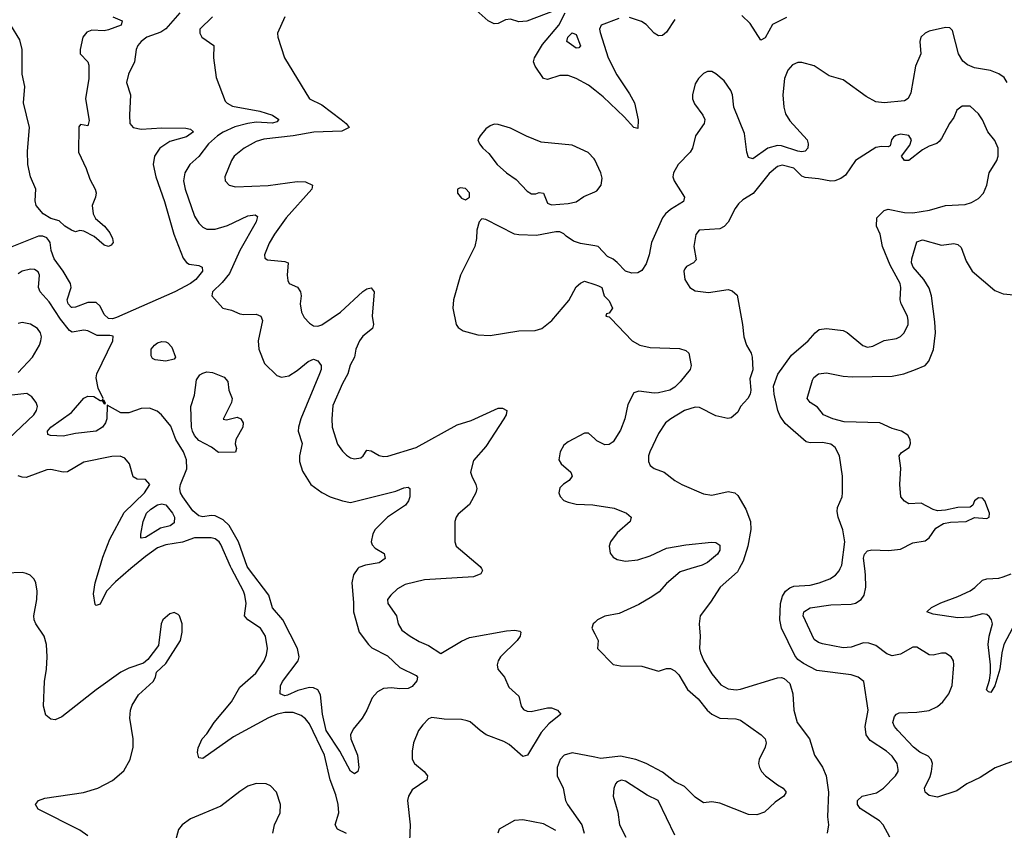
# Model space of a CAD drawing. Header units: inches. Extents: x 2001573 to 2220545, y 644482 to 846830.
# Tile 328 of 656: x 2057198 to 2061996, y 748724 to 752676. Entities that reach past the tile are written whole.
import ezdxf

# ---------------------------------------------------------------- set-up
doc = ezdxf.new("R2010")
doc.units = ezdxf.units.IN
doc.header["$MEASUREMENT"] = 0
for name, color, linetype in [('C0754', 7, 'Continuous'), ('C0755', 7, 'Continuous'), ('C0764', 7, 'Continuous'), ('C0765', 7, 'Continuous')]:
    doc.layers.add(name, color=color, linetype=linetype)

msp = doc.modelspace()

# ---------------------------------------------------------------- linework, layer by layer
at = {"layer": 'C0754', "color": 5}
for points, elevation in [([(2057530, 748697.7), (2057490, 748724.8), (2057286.9, 748826.9), (2057275.1, 748850), (2057289.4, 748870), (2057320, 748880), (2057507.9, 748907.9), (2057578, 748930), (2057650, 748966.5), (2057705.6, 749014.4), (2057736, 749070), (2057751.1, 749130), (2057751, 749170), (2057734.8, 749270), (2057737.3, 749310), (2057745.2, 749334.8), (2057776.1, 749383.9), (2057848.7, 749450), (2057859, 749470), (2057864.7, 749495.3), (2057910, 749538), (2057981.2, 749650), (2057989.2, 749690), (2057989.2, 749730), (2057977.2, 749770), (2057970, 749776), (2057950, 749785.2), (2057930, 749779.3), (2057896, 749750), (2057887.3, 749730), (2057874.4, 749625.6), (2057822.8, 749557.2), (2057801, 749539), (2057730, 749515.1), (2057690, 749495.1), (2057570, 749409.7), (2057402.7, 749277.3), (2057370, 749263.1), (2057350, 749266.6), (2057325.2, 749285.2), (2057314, 749330), (2057317.8, 749450), (2057328.7, 749510), (2057331.9, 749570), (2057328.6, 749630), (2057317.6, 749670), (2057276.8, 749730), (2057269, 749750), (2057266.5, 749770), (2057281.4, 749850), (2057282.6, 749890), (2057276.9, 749930), (2057268.3, 749948.3), (2057248.3, 749968.3), (2057230, 749976.3), (2057210, 749980.4), (2057130, 749978.4)], 420), ([(2057739.7, 750000), (2057663.9, 749936.1), (2057621, 749890), (2057590, 749827.1), (2057570, 749819.7), (2057564.8, 749824.8), (2057557.7, 749877.7), (2057564.8, 749930), (2057586.3, 750000)], 380), ([(2058790, 748708.3), (2058746, 748730), (2058735, 748750), (2058752.6, 748810), (2058749.2, 748850), (2058737.6, 748897.6), (2058710.7, 748970), (2058683.8, 749090), (2058610, 749242.8), (2058590, 749268.2), (2058570, 749283.4), (2058530, 749298.4), (2058490, 749298.9), (2058452.3, 749290), (2058410, 749273.2), (2058239.7, 749180.3), (2058090, 749074.3), (2058070, 749077), (2058064.1, 749104.1), (2058066.7, 749126.7), (2058086.4, 749170), (2058110, 749195.2), (2058145.8, 749250), (2058230.5, 749350), (2058270, 749422.4), (2058349, 749490), (2058389.1, 749550), (2058400.7, 749579.3), (2058405.6, 749610), (2058395.7, 749670), (2058370.6, 749710), (2058308.8, 749750), (2058293.6, 749770), (2058301.3, 749830), (2058295.4, 749870), (2058287.8, 749890), (2058230.1, 750000)], 380), ([(2058846, 750000), (2058824.5, 749970), (2058816.3, 749930), (2058825.1, 749834.9), (2058823.6, 749790), (2058852.6, 749690), (2058897.2, 749630), (2058914, 749614), (2058990, 749575.3), (2059050, 749517.7), (2059130, 749479.6), (2059135.8, 749470), (2059132.7, 749452.7), (2059110, 749425.4), (2059090, 749414.7), (2059050, 749413.5), (2059010, 749419.4), (2058970, 749415.5), (2058941.2, 749398.8), (2058915, 749370), (2058890, 749309.4), (2058866, 749270), (2058822.4, 749217.6), (2058810.3, 749190), (2058811.8, 749170), (2058844.4, 749090), (2058850.3, 749030), (2058846, 749010), (2058830, 748999.3), (2058810, 749013.2), (2058757.8, 749110), (2058691.6, 749210), (2058673.5, 749290), (2058664, 749384), (2058650, 749409.7), (2058630, 749418.5), (2058610, 749420.2), (2058553.8, 749406.2), (2058503.1, 749383.1), (2058490, 749380.4), (2058467.6, 749390), (2058468.5, 749428.4), (2058478.8, 749450), (2058555.3, 749550), (2058559.4, 749570), (2058551.6, 749610), (2058480.5, 749750), (2058429.4, 749809.4), (2058412.4, 749870), (2058313.4, 750000)], 360), ([(2059447.7, 750000), (2059453.1, 749990), (2059445.5, 749974.5), (2059410, 749959.8), (2059170, 749944.7), (2059076.8, 749923.2), (2059038.7, 749901.3), (2059006.7, 749870), (2058990.4, 749850), (2058992, 749830), (2059034.3, 749770), (2059041.7, 749730), (2059060.6, 749700.6), (2059100.4, 749670), (2059144.1, 749644.1), (2059190, 749624.7), (2059250, 749586.4), (2059350, 749646), (2059390, 749663.5), (2059570, 749696.5), (2059610, 749699.1), (2059634.8, 749694.8), (2059640.5, 749690), (2059636.9, 749670), (2059622.8, 749650), (2059540.8, 749570), (2059529, 749550), (2059524.2, 749530), (2059528.5, 749510), (2059560.4, 749470), (2059581.7, 749421.7), (2059630, 749377.3), (2059641.6, 749330), (2059653.5, 749313.5), (2059670, 749304.4), (2059690, 749303.1), (2059770, 749321.3), (2059790, 749320.9), (2059818, 749310), (2059834.8, 749290), (2059776.2, 749243.8), (2059739, 749201), (2059672.8, 749090), (2059650, 749084.7), (2059582.3, 749142.3), (2059557.1, 749157.1), (2059471.4, 749190), (2059441, 749210), (2059392.5, 749252.5), (2059378.4, 749258.4), (2059350, 749264.2), (2059266.6, 749266.6), (2059206.3, 749273.7), (2059190, 749267.3), (2059162, 749238), (2059141.9, 749210), (2059116.8, 749150), (2059109.5, 749110), (2059110.2, 749070.2), (2059122, 749050), (2059168.4, 749010), (2059184.4, 748990), (2059181.1, 748970), (2059110, 748921.3), (2059092.2, 748890), (2059088.3, 748870), (2059100.1, 748750), (2059096.5, 748670)], 380), ([(2060000, 749737.7), (2059991.8, 749730), (2059986, 749710), (2060000, 749682)], 420), ([(2060000, 749080.8), (2059890, 749102.4), (2059850.3, 749090), (2059831.2, 749070), (2059817.2, 749030), (2059816.2, 748990), (2059845.6, 748930), (2059858, 748870), (2059866.8, 748850), (2059937.8, 748750), (2059949.1, 748710)], 420), ([(2058431.6, 748710), (2058439.3, 748750), (2058466.6, 748810), (2058468, 748850), (2058449.5, 748910), (2058420.1, 748940.1), (2058398, 748950), (2058350, 748952.8), (2058310, 748938.9), (2058270, 748914), (2058177.6, 748842.4), (2058030, 748779.3), (2057990, 748750.9), (2057971.7, 748728.3), (2057950, 748649.6)], 420), ([(2059810, 748723.7), (2059750, 748756.3), (2059650, 748775.7), (2059608.7, 748771.3), (2059534.4, 748730), (2059527.2, 748710)], 420)]:
    msp.add_lwpolyline(points, dxfattribs=dict(at, elevation=elevation))
at = {"layer": 'C0755', "color": 5}
for points, elevation in [([(2057978.8, 752710), (2057910, 752631.7), (2057885, 752615), (2057816.5, 752590), (2057790.3, 752570), (2057774, 752550), (2057766, 752530), (2057757.6, 752470), (2057728.7, 752410), (2057718.4, 752370), (2057738, 752310), (2057732.7, 752210), (2057734.9, 752170), (2057750.7, 752150), (2057790, 752142.5), (2057890, 752148.3), (2058006.6, 752146.6), (2058030, 752142), (2058044.6, 752130), (2058010, 752104.9), (2057930, 752081.4), (2057881.1, 752050), (2057855, 752010), (2057848.6, 751970), (2057860.5, 751910), (2057903.7, 751790), (2057948.7, 751630), (2057994.2, 751514.2), (2058010, 751491.7), (2058024.3, 751484.3), (2058070, 751477.3), (2058087.7, 751470), (2058088.7, 751450), (2058055.9, 751410), (2058030.2, 751390), (2057953.9, 751350), (2057670, 751224.9), (2057650, 751218.1), (2057630, 751218.5), (2057610, 751238.1), (2057590, 751279.8), (2057570, 751297.1), (2057530, 751297.8), (2057470, 751274.5), (2057453.3, 751273.3), (2057450, 751273.3), (2057433.9, 751290), (2057428.7, 751310), (2057448.2, 751370), (2057444.5, 751390), (2057410.3, 751450), (2057365.3, 751510), (2057350.9, 751550), (2057346.9, 751590), (2057340.2, 751600.2), (2057330, 751612.5), (2057310, 751620.4), (2057290, 751621.3), (2057111.1, 751548.9)], 340), ([(2059810, 752723.2), (2059668.5, 752668.5), (2059630, 752666.2), (2059590, 752678.8), (2059565.2, 752674.8), (2059530, 752657.8), (2059510, 752655.5), (2059480.3, 752670), (2059422.3, 752722.3)], 380), ([(2060000, 752333), (2059970, 752356.9), (2059910, 752389.3), (2059870, 752403.7), (2059830, 752403.2), (2059770, 752384.5), (2059750, 752389.8), (2059708.9, 752450), (2059701.6, 752470), (2059706.9, 752490), (2059745, 752555), (2059824.5, 752650), (2059855.8, 752710)], 380), ([(2057651.8, 752690), (2057696.5, 752670), (2057692.2, 752650), (2057630, 752627.1), (2057610, 752621.3), (2057550, 752624.4), (2057525.3, 752614.7), (2057505.7, 752590), (2057493.1, 752530), (2057493.1, 752510), (2057529.4, 752470), (2057533.8, 752453.8), (2057533.8, 752390), (2057517.8, 752290), (2057535.8, 752184.2), (2057530, 752158), (2057494.4, 752165.6), (2057486.3, 752153.7), (2057483.7, 752030), (2057520.9, 751950), (2057539.2, 751899.2), (2057565.5, 751850), (2057570, 751832), (2057567.3, 751810), (2057550.4, 751769.6), (2057556, 751730), (2057567.3, 751707.3), (2057610.6, 751670), (2057636.2, 751636.2), (2057650.4, 751610), (2057653.4, 751590), (2057643.8, 751576.2), (2057630, 751569.6), (2057610, 751576.3), (2057559.8, 751619.7), (2057510, 751645.2), (2057490, 751649), (2057470, 751642), (2057450, 751649.2), (2057417.2, 751670), (2057390, 751695.1), (2057350, 751706.2), (2057312, 751730), (2057278.4, 751770), (2057273.4, 751793.4), (2057275.8, 751850), (2057250, 751909.5), (2057237.7, 751970), (2057235.6, 752035.6), (2057245.4, 752150), (2057215.6, 752270), (2057222.1, 752350), (2057209.6, 752410), (2057210.3, 752530), (2057198.5, 752578.4), (2057155, 752650)], 320), ([(2058137, 752690), (2058074.8, 752630), (2058074.8, 752610), (2058086, 752590), (2058144, 752550), (2058142, 752490), (2058154.7, 752394.7), (2058199.6, 752279.6), (2058208.3, 752268.3), (2058234.3, 752254.3), (2058368.4, 752230), (2058428.9, 752210), (2058461.3, 752190), (2058450, 752177.6), (2058429.2, 752170.8), (2058350, 752175.8), (2058310.1, 752169.9), (2058246.2, 752153.8), (2058190, 752128.4), (2058160.9, 752110), (2058117.2, 752070), (2058071, 752009), (2058026.9, 751970), (2058002.2, 751930), (2057996.6, 751890), (2058004.7, 751850), (2058050, 751718.7), (2058070, 751684), (2058090, 751663.9), (2058110, 751654.7), (2058150, 751655.3), (2058210, 751672.1), (2058310, 751719.5), (2058344.8, 751724.8), (2058356.3, 751716.3), (2058349.4, 751690), (2058270.1, 751550), (2058220.8, 751439.2), (2058184.5, 751395.5), (2058138, 751350), (2058134.8, 751330), (2058187.3, 751270), (2058230, 751259.7), (2058270, 751242.3), (2058290, 751238.3), (2058350, 751239.7), (2058373.4, 751230), (2058380.7, 751210), (2058359.8, 751110), (2058363.7, 751070), (2058390, 751000.4), (2058450, 750941.5), (2058473, 750933), (2058510, 750940.5), (2058550, 750966), (2058603.4, 751010), (2058630, 751020.6), (2058650, 751013.6), (2058666.8, 750990), (2058666.3, 750970), (2058659.2, 750950), (2058567.6, 750730), (2058555.8, 750690), (2058554.5, 750670), (2058573.5, 750610), (2058560.6, 750550), (2058561.5, 750521.5), (2058575.6, 750475.6), (2058616.4, 750410), (2058670, 750370.3), (2058710.5, 750350), (2058770.6, 750330), (2058810, 750322.9), (2059030, 750377.3), (2059070, 750394), (2059090, 750397.6), (2059099.3, 750390), (2059098.9, 750350), (2059092.9, 750330), (2059078.4, 750310), (2058990.2, 750250), (2058930, 750191), (2058918.2, 750170), (2058910.3, 750130.3), (2058915.5, 750115.5), (2058930, 750100.3), (2058973.1, 750073.1), (2058978.3, 750050), (2058950, 750027.6), (2058883.5, 750016.5), (2058850, 750005.6), (2058846, 750000)], 360), ([(2058490.4, 752690), (2058454.4, 752610), (2058456.4, 752590), (2058488, 752490), (2058610.6, 752290), (2058670, 752260.2), (2058764.9, 752190), (2058789.1, 752170), (2058803.1, 752150), (2058767.4, 752132.6), (2058631.7, 752128.3), (2058530, 752109.5), (2058386.9, 752093.1), (2058350, 752081.7), (2058291.7, 752050), (2058242.7, 752010), (2058229.1, 751990), (2058198, 751910), (2058199.3, 751890), (2058218.8, 751870), (2058250, 751861.7), (2058407.8, 751867.8), (2058550, 751886.7), (2058590, 751884.8), (2058624.9, 751870), (2058621.5, 751850), (2058496.8, 751710), (2058440.2, 751630), (2058413, 751587), (2058390.2, 751530), (2058392.6, 751512.6), (2058405.3, 751505.3), (2058490, 751496.8), (2058506.4, 751490), (2058501.3, 751430), (2058504.2, 751404.2), (2058510.5, 751390), (2058551.3, 751371.3), (2058565.5, 751350), (2058569.1, 751330), (2058563.8, 751290), (2058570.8, 751250), (2058584.2, 751224.2), (2058610, 751196.1), (2058630, 751183.9), (2058650, 751181.3), (2058670, 751188.6), (2058761.8, 751250), (2058870, 751350.2), (2058890, 751363.6), (2058910, 751368.7), (2058924.9, 751350), (2058915.6, 751230), (2058922.2, 751190), (2058916.9, 751170), (2058870, 751132.4), (2058853.6, 751110), (2058835.9, 751070), (2058828.5, 751030), (2058808.1, 750991.9), (2058796.1, 750950), (2058770, 750902.7), (2058724.2, 750795.8), (2058718.2, 750730), (2058720.2, 750690), (2058746.4, 750606.4), (2058770, 750572), (2058790, 750553.4), (2058810, 750540.3), (2058830, 750535.3), (2058859.6, 750540.4), (2058870.8, 750549.2), (2058890, 750577.6), (2058910, 750574), (2058950, 750550.8), (2058970, 750546.3), (2058991.5, 750548.5), (2059130, 750590.3), (2059330, 750700.8), (2059397.9, 750722.1), (2059530, 750782.8), (2059550, 750782.8), (2059572.2, 750770), (2059569, 750750), (2059557.5, 750730), (2059470, 750595.8), (2059410, 750526.6), (2059395.3, 750470), (2059400.3, 750450), (2059420.9, 750410), (2059424.7, 750390), (2059420.7, 750370), (2059390, 750312.6), (2059334.6, 750265.4), (2059324, 750250), (2059318.5, 750230), (2059317.6, 750130), (2059324.9, 750110), (2059442.3, 750010), (2059447.7, 750000)], 380), ([(2060000, 751993), (2059997.8, 751997.8), (2059968.5, 752028.5), (2059890, 752065.1), (2059739.5, 752079.5), (2059668.1, 752108.1), (2059590, 752147.1), (2059530, 752165.1), (2059510, 752166.3), (2059490, 752158.3), (2059470, 752144.2), (2059442, 752110), (2059430.7, 752090), (2059438.8, 752070), (2059454, 752050), (2059483.2, 752023.2), (2059525.2, 751970), (2059570, 751929.3), (2059617.4, 751897.4), (2059670, 751840.3), (2059692.5, 751827.5), (2059712.9, 751827.1), (2059730, 751833.4), (2059750, 751830.7), (2059770, 751781), (2059790, 751774), (2059870, 751779.1), (2059910, 751788.2), (2059946.6, 751813.4), (2060000, 751837.1)], 420), ([(2060000, 751572.8), (2059930, 751585.1), (2059896.6, 751596.6), (2059860.4, 751620.4), (2059850, 751632), (2059830, 751641.2), (2059810, 751641.2), (2059716.7, 751623.3), (2059630, 751627), (2059609, 751630), (2059470, 751702), (2059450, 751705.2), (2059437.3, 751690), (2059424.9, 751650), (2059423.7, 751610), (2059415.3, 751570), (2059346.3, 751430), (2059312.2, 751310), (2059308, 751270), (2059324, 751190), (2059335.2, 751175.2), (2059358.4, 751158.4), (2059430, 751139.5), (2059490, 751136), (2059630, 751158.6), (2059710, 751161.5), (2059742.7, 751170), (2059791.2, 751210), (2059873.6, 751306.4), (2059910, 751374), (2059930, 751391.3), (2059950, 751401), (2060000, 751384.9)], 420), ([(2058313.4, 750000), (2058305.8, 750010), (2058264.5, 750130), (2058218.5, 750210), (2058190, 750237.2), (2058150, 750257.2), (2058130, 750258.9), (2058090, 750252.5), (2058070, 750257.3), (2058041.5, 750281.5), (2057992.3, 750350), (2057981.7, 750370), (2057978, 750390), (2057981, 750410), (2058013, 750487), (2058011.3, 750530), (2057996.6, 750570), (2057958.3, 750630), (2057934.6, 750694.6), (2057889.3, 750749.3), (2057868.1, 750768.1), (2057830, 750782.9), (2057790, 750779.8), (2057730, 750759.1), (2057690, 750759.9), (2057623.8, 750796.2), (2057622.6, 750730), (2057615.9, 750710), (2057600.6, 750690), (2057570, 750670.5), (2057470, 750658.5), (2057410, 750644.9), (2057348.3, 750648.3), (2057334, 750654), (2057332.6, 750670), (2057349.8, 750690), (2057450, 750760.8), (2057509.9, 750830.1), (2057522.7, 750837.3), (2057530, 750840.9), (2057558.7, 750838.7), (2057590, 750819.5), (2057599.9, 750819.9), (2057610, 750804), (2057615.1, 750804.9), (2057610, 750819), (2057600.2, 750820.2), (2057604.5, 750830), (2057580.3, 750880.3), (2057569.8, 750930), (2057574.2, 750950), (2057651.6, 751110), (2057652.7, 751132.7), (2057636.6, 751136.6), (2057576, 751136), (2057530, 751158.7), (2057510, 751162.4), (2057452.9, 751152.9), (2057440.4, 751160.4), (2057396.5, 751216.5), (2057340.7, 751300.7), (2057297.7, 751350), (2057288.7, 751370), (2057293.7, 751430), (2057287.1, 751447.1), (2057270, 751458.3), (2057250, 751459.8), (2057210, 751449.8), (2057190, 751437.2)], 360), ([(2057190, 750956.1), (2057260.8, 751030), (2057294.3, 751090), (2057300.7, 751110), (2057304.5, 751130), (2057299.5, 751150), (2057283.7, 751170), (2057250.9, 751190.9), (2057210, 751200.5), (2057190, 751194.7)], 380), ([(2057145.2, 750634.8), (2057267.1, 750750), (2057279.7, 750770), (2057284.5, 750790), (2057278, 750810), (2057256.6, 750836.6), (2057233.1, 750853.1), (2057130, 750842.9)], 380), ([(2060000, 750632.8), (2059970, 750660.5), (2059950, 750659.7), (2059870, 750617.6), (2059850, 750602.2), (2059831, 750570), (2059825.1, 750530), (2059836.1, 750510), (2059883.1, 750470), (2059890.3, 750450), (2059874.9, 750430), (2059847.6, 750412.4), (2059830, 750394.3), (2059825.2, 750370), (2059832.1, 750352.1), (2059850, 750332.2), (2059870, 750324.2), (2059910, 750313.4), (2059990, 750310.2), (2060000, 750308.7)], 420), ([(2057586.3, 750000), (2057603.6, 750056.4), (2057636.4, 750143.6), (2057707.3, 750272.7), (2057805.1, 750370), (2057831.1, 750410), (2057810, 750433.6), (2057770, 750436.3), (2057750, 750447.3), (2057733, 750510), (2057710, 750538.7), (2057687.5, 750547.5), (2057646.3, 750546.3), (2057510, 750519.2), (2057430, 750471.9), (2057409.9, 750469.9), (2057350, 750482.9), (2057330, 750481.5), (2057230, 750444.7), (2057210, 750445.2), (2057190, 750452.2)], 380), ([(2058230.1, 750000), (2058224.9, 750010), (2058178, 750118), (2058170, 750130.7), (2058150, 750145.8), (2058130.4, 750150.4), (2058050, 750149.9), (2057990.5, 750129.5), (2057910, 750115.7), (2057870, 750101.8), (2057810, 750059.3), (2057739.7, 750000)], 380)]:
    msp.add_lwpolyline(points, dxfattribs=dict(at, elevation=elevation))
for points, elevation in [([(2059910, 752536.9), (2059864, 752570), (2059868.4, 752590), (2059890, 752611.6), (2059910, 752603.1), (2059930, 752548), (2059922, 752538)], 360), ([(2059344.5, 751855.5), (2059332, 751850), (2059331.3, 751830), (2059350, 751806), (2059370, 751798), (2059388.9, 751811.1), (2059390, 751832.7), (2059370, 751853.3)], 420), ([(2057910, 751012), (2057857.1, 751017.1), (2057844.9, 751024.9), (2057838, 751038), (2057839, 751070), (2057854.7, 751090), (2057870, 751099.9), (2057890, 751106.8), (2057910, 751105.1), (2057920.4, 751100.4), (2057938.9, 751078.9), (2057956.4, 751030), (2057950, 751020.9)], 340), ([(2058205.2, 750725.2), (2058257.5, 750737.5), (2058276, 750730), (2058287.3, 750710), (2058284.9, 750690), (2058250.5, 750630), (2058248.5, 750608.5), (2058254, 750586), (2058250, 750568), (2058166.2, 750566.2), (2058132.3, 750592.2), (2058070, 750625.1), (2058050, 750649.5), (2058040.5, 750670), (2058034.7, 750690), (2058032.1, 750790), (2058050, 750844.7), (2058059.8, 750920.2), (2058075.3, 750944.7), (2058090, 750953.4), (2058110, 750959.6), (2058136.5, 750956.5), (2058193.7, 750933.7), (2058212.7, 750912.7), (2058217, 750870), (2058232.4, 750830), (2058230.4, 750810), (2058188.5, 750728.5)], 340), ([(2057790, 750148.6), (2057787.3, 750150), (2057787.3, 750167.2), (2057799.9, 750230), (2057816.4, 750270), (2057836.1, 750290), (2057870, 750311), (2057890, 750316.5), (2057910.1, 750310.1), (2057942.5, 750270), (2057951.4, 750250), (2057950, 750223.1), (2057931.2, 750208.8), (2057883.3, 750196.7), (2057810, 750151.1)], 360)]:
    msp.add_lwpolyline(points, close=True, dxfattribs=dict(at, elevation=elevation))
at = {"layer": 'C0764', "color": 5}
for points, elevation in [([(2060468.3, 750000), (2060416.4, 749983.6), (2060350, 749927), (2060313.7, 749886.3), (2060278.1, 749861.9), (2060214.5, 749825.5), (2060118.7, 749781.3), (2060050, 749767.6), (2060013.1, 749750), (2060000, 749737.7)], 420), ([(2060704.5, 750000), (2060696, 749984), (2060612, 749910), (2060564, 749836), (2060513.7, 749770), (2060508.7, 749730), (2060514.6, 749670), (2060510.3, 749610), (2060515.2, 749590), (2060532.2, 749550), (2060570, 749486.5), (2060614.1, 749434.1), (2060650, 749413.2), (2060690, 749409.3), (2060710, 749412.3), (2060890, 749467.4), (2060910, 749468.5), (2060923.9, 749463.9), (2060950, 749439.1), (2060966, 749390), (2060970.4, 749310), (2060985.7, 749250), (2061046.5, 749170), (2061070.2, 749090.2), (2061110, 749032.4), (2061127.6, 748990), (2061138.9, 748910), (2061134.7, 748790), (2061139.3, 748750), (2061133.4, 748710)], 440), ([(2061437.4, 748690), (2061406, 748750), (2061388, 748770), (2061292.8, 748830), (2061280.6, 748850), (2061281.1, 748870), (2061304, 748890), (2061372.6, 748907.4), (2061407.7, 748930), (2061465.7, 748990), (2061478.7, 749010), (2061479.3, 749020.7), (2061473.6, 749050), (2061450, 749085.7), (2061422, 749110), (2061342.1, 749162.1), (2061322.2, 749190), (2061317.9, 749230), (2061332.8, 749310), (2061311.1, 749450), (2061284.5, 749470), (2061250, 749482.4), (2061082.9, 749502.9), (2061016.8, 749536.8), (2060990, 749556.9), (2060975.6, 749575.5), (2060909.9, 749710), (2060902.7, 749750), (2060905.7, 749830), (2060915.2, 749864.8), (2060930, 749889.3), (2060950, 749905.6), (2060970, 749914), (2061050, 749919.8), (2061094, 749930), (2061145.6, 749950), (2061172.6, 749967.4), (2061191.2, 749988.8), (2061196.3, 750000)], 440), ([(2062070, 749073.3), (2061951.1, 749028.9), (2061878.4, 748981.6), (2061812.9, 748950), (2061764, 748916), (2061670, 748885.1), (2061630, 748893.6), (2061609.7, 748910), (2061607.3, 748930), (2061634.2, 748985.8), (2061640.8, 749010), (2061645.6, 749050), (2061640.2, 749070), (2061624.8, 749084.8), (2061584.9, 749104.9), (2061553.5, 749130), (2061476.8, 749210), (2061460.7, 749230), (2061452.4, 749250), (2061461.3, 749278.7), (2061469.9, 749290.1), (2061483.7, 749296.3), (2061570, 749300.1), (2061630, 749308.6), (2061670, 749327.9), (2061695.8, 749350), (2061725.9, 749390), (2061741.5, 749430), (2061750.7, 749530), (2061748.6, 749550), (2061737.7, 749570), (2061710, 749587.7), (2061690, 749588), (2061650, 749577.9), (2061630, 749579.5), (2061570, 749616.2), (2061550, 749617.3), (2061490, 749583.1), (2061450, 749574.1), (2061423.9, 749583.9), (2061370, 749625.7), (2061336.2, 749636.2), (2061310, 749637.3), (2061250, 749617.3), (2061210, 749614.5), (2061110, 749632.9), (2061090, 749639.9), (2061070, 749654.7), (2061015.8, 749770), (2061019.1, 749790), (2061050.6, 749809.4), (2061150, 749823.8), (2061250, 749825.9), (2061270, 749831.5), (2061298.5, 749850), (2061313.1, 749870), (2061320.9, 749910), (2061320.1, 749970), (2061316.4, 750000)], 420), ([(2062036.4, 749710), (2061994.3, 749630), (2061983.7, 749590), (2061974.6, 749510), (2061950, 749427.8), (2061930, 749396.4), (2061918.4, 749398.4), (2061909.1, 749409.1), (2061923.5, 749456.5), (2061928, 749492), (2061929.3, 749530), (2061917.4, 749630), (2061922.2, 749670), (2061937.8, 749730), (2061933.2, 749750), (2061924.2, 749764.2), (2061910, 749776.4), (2061890, 749780.1), (2061830, 749762.7), (2061770, 749760.5), (2061650, 749778.5), (2061617.6, 749790), (2061640.5, 749810), (2061686.7, 749833.3), (2061770, 749863.3), (2061828.9, 749891.1), (2061852.5, 749907.5), (2061890, 749943.9), (2061910, 749950.1), (2061970, 749953.4), (2061990, 749959.1), (2062030, 749974.8)], 380), ([(2060000, 749682), (2060016, 749650), (2060014, 749610), (2060090, 749532.8), (2060125.2, 749525.2), (2060230, 749525.1), (2060310, 749500.2), (2060350, 749512.8), (2060370, 749512.4), (2060390, 749501.2), (2060410, 749481.3), (2060451.6, 749410), (2060504.6, 749364.6), (2060547.5, 749310), (2060570, 749290.8), (2060610, 749271.4), (2060687.6, 749267.6), (2060710, 749260.8), (2060811.3, 749190), (2060831.1, 749170), (2060835.6, 749150), (2060830.2, 749130), (2060800.6, 749070), (2060798.5, 749050), (2060802.9, 749030), (2060813.4, 749010), (2060831.4, 748990), (2060890, 748945.8), (2060918.4, 748930), (2060932.2, 748910), (2060921.3, 748890), (2060878.9, 748861.1), (2060827, 748813), (2060790, 748799.3), (2060750, 748800.4), (2060610, 748856.2), (2060570, 748862.7), (2060530, 748857.6), (2060490, 748885.1), (2060437, 748937), (2060390, 748960.3), (2060330, 749007.1), (2060251, 749050), (2060200.4, 749070), (2060125.6, 749085.6), (2060030, 749074.9), (2060000, 749080.8)], 420), ([(2060390, 748699.6), (2060309.6, 748870), (2060255.3, 748895.3), (2060150, 748964.4), (2060130, 748968.3), (2060110, 748960.5), (2060101.1, 748950), (2060092.3, 748927.7), (2060089.2, 748890), (2060112.9, 748812.9), (2060121.3, 748750), (2060151, 748690)], 440)]:
    msp.add_lwpolyline(points, dxfattribs=dict(at, elevation=elevation))
at = {"layer": 'C0765', "color": 5}
for points, elevation in [([(2060117.7, 752682.3), (2060030.7, 752650), (2060024, 752630), (2060026.7, 752613.3), (2060065.2, 752490), (2060107.8, 752407.8), (2060170, 752314.4), (2060193.3, 752270), (2060211.7, 752188.3), (2060210, 752146), (2060190, 752149.7), (2060143, 752203), (2060040.7, 752300.7), (2060000, 752333)], 380), ([(2060390, 752677.6), (2060350, 752615.4), (2060330, 752598.6), (2060310, 752597.3), (2060290, 752609.8), (2060250, 752652.3), (2060227.8, 752667.8), (2060170, 752686.1)], 380), ([(2060934, 752686), (2060867.1, 752652.9), (2060830, 752587.9), (2060810, 752576), (2060756.7, 752656.7), (2060716.2, 752696.2)], 380), ([(2062009.8, 752369.8), (2061994.7, 752394.7), (2061970, 752412.6), (2061928.8, 752428.8), (2061850, 752440.7), (2061815.9, 752455.9), (2061793.1, 752473.1), (2061773.5, 752510), (2061743.6, 752623.6), (2061730, 752637), (2061710, 752638.7), (2061630, 752619.3), (2061610, 752609.7), (2061589.4, 752590.6), (2061584.3, 752570), (2061588.7, 752510), (2061562.8, 752450), (2061540.2, 752319.8), (2061527.9, 752292.1), (2061510, 752280.5), (2061410, 752270.5), (2061370, 752276.2), (2061322.2, 752302.2), (2061210, 752382.8), (2061142.7, 752402.7), (2061070, 752451.4), (2061010, 752467), (2060990, 752466.6), (2060963.7, 752456.3), (2060941.1, 752430), (2060925, 752390), (2060916.6, 752310), (2060920.8, 752250), (2060930, 752217.6), (2060950, 752182.2), (2061035.2, 752090), (2061040.6, 752070), (2061038, 752050), (2061025.1, 752034.9), (2061010, 752032.2), (2060990, 752035.5), (2060910, 752060.8), (2060890, 752063), (2060843.5, 752050), (2060770, 751997.4), (2060750, 752004), (2060740.5, 752030), (2060730, 752120.9), (2060678.4, 752250), (2060671, 752310), (2060664, 752330), (2060630, 752377.6), (2060590, 752411.6), (2060570, 752423.6), (2060550, 752423), (2060530, 752414.3), (2060504.9, 752390), (2060490, 752363.7), (2060476.2, 752310), (2060476.2, 752290), (2060485.6, 752265.6), (2060527.2, 752210), (2060536.5, 752190), (2060533.8, 752170), (2060491.1, 752110), (2060477, 752050), (2060465.2, 752030), (2060406, 751970), (2060383.7, 751930), (2060381.4, 751910), (2060386.4, 751890), (2060437.2, 751810), (2060432.9, 751790), (2060369.1, 751750), (2060345.2, 751730), (2060330.2, 751710), (2060277.3, 751590), (2060265.1, 751530), (2060250, 751485.6), (2060230, 751453.3), (2060210, 751442.4), (2060180.8, 751440.8), (2060149.2, 751450), (2060110, 751492.7), (2060090, 751509), (2060062, 751522), (2060016, 751570), (2060000, 751572.8)], 420), ([(2061196.3, 750000), (2061203.8, 750016.2), (2061219.5, 750130), (2061209.2, 750189.2), (2061186.6, 750250), (2061181.4, 750278.6), (2061182.6, 750297.4), (2061205.1, 750350), (2061207.1, 750370), (2061206.9, 750450), (2061192.4, 750550), (2061171, 750590), (2061150, 750606.9), (2061110, 750615.5), (2061050, 750612.5), (2061030, 750618.2), (2060928.1, 750708.1), (2060902.9, 750742.9), (2060892.1, 750770), (2060874.9, 750850), (2060871.9, 750890), (2060892, 750948), (2060958.8, 751041.2), (2061039.8, 751110), (2061074.3, 751150), (2061094.5, 751165.5), (2061129.8, 751170.2), (2061210, 751160.9), (2061230, 751150.3), (2061307.3, 751087.3), (2061330, 751079.5), (2061355.8, 751084.2), (2061410, 751111.5), (2061470, 751121.4), (2061490, 751131.9), (2061508.1, 751150), (2061527, 751190), (2061527.9, 751210), (2061523.4, 751230), (2061493.4, 751290), (2061488, 751310), (2061491.9, 751370), (2061487.7, 751390), (2061439, 751479), (2061402.4, 751570), (2061391.1, 751630), (2061372.8, 751670), (2061375.1, 751710), (2061410, 751745.3), (2061430, 751752.3), (2061510, 751736.3), (2061550, 751735), (2061632.2, 751747.8), (2061709.7, 751770.3), (2061805.2, 751774.8), (2061835.3, 751784.7), (2061870, 751803.8), (2061894, 751830), (2061911, 751869), (2061921.5, 751930), (2061959.3, 751990), (2061966.6, 752010), (2061966.6, 752050), (2061950, 752087.8), (2061916.1, 752130), (2061890, 752187.6), (2061870, 752216.3), (2061830, 752254.3), (2061790, 752254.5), (2061765.4, 752234.6), (2061750, 752199.3), (2061728.5, 752170), (2061690, 752096), (2061678.2, 752081.8), (2061667.3, 752072.7), (2061630, 752059.7), (2061597.8, 752042.2), (2061530, 751989.3), (2061510, 751989.2), (2061495.3, 752010), (2061535.8, 752064.2), (2061543, 752090), (2061530, 752111.9), (2061490, 752117.8), (2061467.8, 752112.2), (2061456.5, 752103.5), (2061445.5, 752090), (2061439.3, 752060.7), (2061430, 752056), (2061398, 752058), (2061370, 752053.6), (2061270.5, 751990), (2061221.6, 751918.4), (2061198.9, 751901.1), (2061170, 751889.7), (2061150, 751888.3), (2061090, 751900.7), (2061026.1, 751906.2), (2061010, 751913.7), (2060970, 751951.5), (2060913.5, 751966.5), (2060890, 751960.4), (2060850, 751926), (2060771.3, 751828.7), (2060722.4, 751797.6), (2060701.2, 751778.8), (2060683.9, 751756.1), (2060650.6, 751689.4), (2060630, 751667.1), (2060610, 751656.8), (2060508.2, 751650), (2060492, 751628), (2060482.2, 751570), (2060495.1, 751504.9), (2060482, 751490), (2060447.6, 751472.4), (2060438.7, 751461.3), (2060433.4, 751450), (2060438.3, 751410), (2060463.6, 751370), (2060490, 751353.8), (2060554.6, 751345.4), (2060650, 751360.4), (2060670, 751354.9), (2060693.4, 751333.4), (2060720.9, 751190), (2060727.4, 751130), (2060740.3, 751090), (2060762.4, 751050), (2060766.7, 751030), (2060770.3, 750969.7), (2060755.3, 750924.7), (2060760.5, 750870), (2060757.1, 750850), (2060746.4, 750830), (2060710.4, 750790), (2060696.7, 750763.3), (2060665.1, 750734.9), (2060648.5, 750731.5), (2060590, 750744.2), (2060510, 750786), (2060490, 750787.6), (2060437.1, 750770), (2060370.4, 750730), (2060344.9, 750710), (2060310, 750658), (2060269, 750570), (2060262.6, 750550), (2060262, 750522), (2060270, 750503), (2060290, 750488.4), (2060338.8, 750470), (2060390.8, 750430), (2060424.9, 750410), (2060530, 750363.7), (2060570, 750358), (2060650, 750376.1), (2060682, 750370), (2060696.7, 750356.7), (2060736.8, 750290), (2060759, 750230), (2060761.5, 750190), (2060745.7, 750110), (2060723.8, 750036.2), (2060704.5, 750000)], 440), ([(2060000, 751837.1), (2060010, 751841.6), (2060032.1, 751870), (2060036.1, 751903.9), (2060030, 751929.3), (2060000, 751993)], 420), ([(2061316.4, 750000), (2061310, 750050.7), (2061314.8, 750070), (2061330, 750087.3), (2061350, 750091.1), (2061431.3, 750088.7), (2061490, 750094.4), (2061550, 750124.9), (2061610, 750135.5), (2061630, 750150.6), (2061662.8, 750197.2), (2061700.3, 750219.7), (2061733.1, 750226.9), (2061809.7, 750230.3), (2061850, 750248.7), (2061910, 750244.9), (2061922, 750250), (2061924, 750270), (2061901.2, 750330), (2061890, 750344), (2061870, 750345.2), (2061851, 750330), (2061842, 750310), (2061830, 750299.5), (2061770, 750297.2), (2061710, 750284.7), (2061670, 750281.6), (2061650, 750287.3), (2061590, 750318.3), (2061530, 750316.3), (2061510, 750328.2), (2061491.6, 750350), (2061486.6, 750410), (2061490.9, 750490), (2061483.6, 750550), (2061494.2, 750565.8), (2061532.5, 750590), (2061538.4, 750610), (2061536.5, 750630), (2061525.4, 750650), (2061495.1, 750670), (2061450, 750682.4), (2061390, 750711), (2061215.9, 750715.9), (2061160.5, 750730), (2061115.6, 750750), (2061086.2, 750786.2), (2061049.2, 750810), (2061036, 750830), (2061060.6, 750919.4), (2061068, 750932), (2061090.7, 750949.3), (2061130, 750954.3), (2061210, 750937.6), (2061254.6, 750934.6), (2061450, 750938.5), (2061505.6, 750950), (2061563.6, 750970), (2061609.6, 750990), (2061628.9, 751011.1), (2061651.1, 751068.9), (2061660.2, 751150), (2061657, 751203), (2061640.6, 751330), (2061630, 751366.6), (2061603.7, 751410), (2061551.1, 751470), (2061544.1, 751490), (2061546, 751510), (2061570, 751592.4), (2061596.6, 751603.4), (2061690, 751576.5), (2061750, 751585.4), (2061770, 751580.7), (2061785, 751565), (2061810, 751498.4), (2061839.1, 751450), (2061950, 751356.1), (2061990, 751340.3), (2062110, 751328.1)], 420), ([(2060000, 751384.9), (2060018.8, 751378.8), (2060034, 751370), (2060046, 751330), (2060070, 751306), (2060086, 751270), (2060070, 751246), (2060058, 751242), (2060054, 751230), (2060070, 751227.3), (2060079, 751219), (2060181.7, 751110), (2060220.4, 751090), (2060270, 751078.4), (2060413.2, 751073.2), (2060443.4, 751063.4), (2060459.3, 751050), (2060470.3, 750990), (2060464.4, 750970), (2060416.9, 750910), (2060390, 750884.5), (2060366.7, 750870), (2060310, 750856.7), (2060290, 750855.2), (2060215.5, 750864.5), (2060190, 750857.4), (2060160.6, 750799.4), (2060146.7, 750730), (2060125.9, 750674.1), (2060090, 750618.5), (2060070, 750605.1), (2060050, 750603.1), (2060010, 750623.5), (2060000, 750632.8)], 420), ([(2060000, 750308.7), (2060094.6, 750294.6), (2060155.5, 750270), (2060178, 750250), (2060173, 750230), (2060110, 750174.7), (2060076.5, 750130), (2060070.3, 750110), (2060074.6, 750074.6), (2060090, 750054.9), (2060110, 750044.6), (2060150, 750036.9), (2060210, 750042.7), (2060270, 750062.5), (2060350, 750099.6), (2060444.3, 750115.7), (2060569.1, 750129.1), (2060590, 750127.2), (2060610, 750113.4), (2060610.2, 750090), (2060599, 750070), (2060550.3, 750030), (2060522.8, 750017.2), (2060468.3, 750000)], 420)]:
    msp.add_lwpolyline(points, dxfattribs=dict(at, elevation=elevation))

doc.saveas('drawing.dxf')
